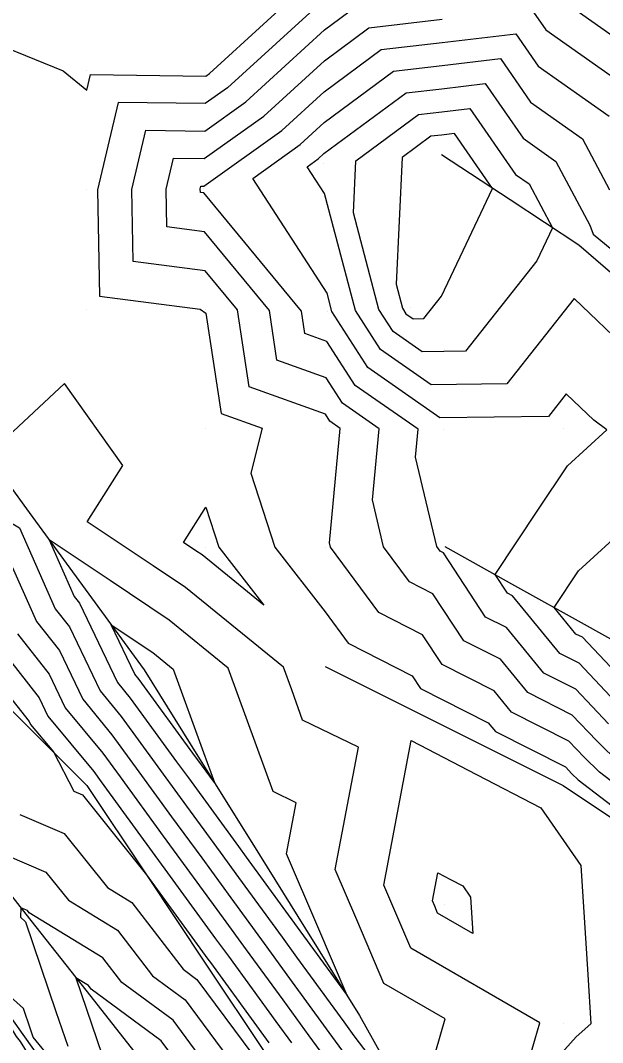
# Model space of a CAD drawing. Extents: x 2188792 to 2191981, y 386090 to 389710.
# Drawn here: x 2190054.5 to 2190103.4, y 387238.5 to 387324.4 of the extents above; entities that cross this region are included whole.
import ezdxf

# ---------------------------------------------------------------- set-up
doc = ezdxf.new("R2010")
doc.units = 0
for name, color, linetype in [('DTM Contours Major', 7, 'Continuous'), ('DTM Contours Minor', 7, 'Continuous'), ('Exist DTM QL2 LIDAR Elevation Point', 7, 'Continuous'), ('PH Exist DTM Breakline', 7, 'Continuous')]:
    doc.layers.add(name, color=color, linetype=linetype)

msp = doc.modelspace()

# ---------------------------------------------------------------- linework, layer by layer
at = {"layer": 'DTM Contours Major'}
for points in [[(2190080.092, 387326.188), (2190071.93, 387318.714), (2190070.062, 387317.382), (2190062.74, 387317.482), (2190061.02, 387310.142), (2190061.174, 387301.223), (2190069.62, 387300.133), (2190070.114, 387299.787), (2190071.389, 387291.352), (2190074.825, 387290.132), (2190073.888, 387286.358), (2190075.901, 387280.131), (2190080.115, 387274.7), (2190082.061, 387272.073), (2190087.43, 387269.344), (2190088.133, 387268.278), (2190093.82, 387265.399), (2190094.431, 387264.654), (2190100.318, 387261.682), (2190100.849, 387261.121), (2190101.379, 387260.597), (2190107.916, 387255.606)], [(2190105.589, 387296.662), (2190101.042, 387301.017), (2190095.394, 387293.857), (2190089.016, 387293.78), (2190084.785, 387296.731), (2190082.665, 387300.015), (2190080.077, 387309.832), (2190078.616, 387312.088), (2190079.548, 387312.752), (2190080.017, 387313.182), (2190086.919, 387318.278), (2190089.929, 387318.633), (2190093.569, 387319.063), (2190096.745, 387314.469), (2190099.493, 387312.53), (2190102.349, 387307.169), (2190102.623, 387306.41), (2190108.838, 387301.295)], [(2190076.621, 387270.063), (2190068.41, 387276.759), (2190065.674, 387278.585), (2190060.152, 387282.271), (2190063.142, 387287.002), (2190058.224, 387293.882), (2190051.763, 387287.869), (2190051.886, 387283.253), (2190053.561, 387282.288), (2190054.452, 387281.775), (2190057.464, 387274.952), (2190058.646, 387273.459), (2190061.223, 387268.064), (2190062.982, 387265.931), (2190066.069, 387261.698), (2190067.938, 387259.134), (2190071.303, 387254.521), (2190072.852, 387252.395), (2190076.508, 387247.384), (2190077.721, 387245.72), (2190081.681, 387240.291), (2190082.541, 387239.112), (2190087.136, 387233.091)], [(2190105.983, 387268.081), (2190101.726, 387272.575), (2190101.185, 387272.848), (2190099.353, 387275.08), (2190101.398, 387278.149), (2190113.901, 387289.561)], [(2190088.226, 387233.665), (2190090.211, 387240.533), (2190085.053, 387243.507), (2190082.779, 387248.837), (2190080.972, 387253.074), (2190082.919, 387263.343), (2190078.236, 387265.613), (2190077.315, 387268.152), (2190076.621, 387270.063)], [(2190054.479, 387257.694), (2190058.201, 387256.103), (2190061.846, 387251.565), (2190063.901, 387250.316), (2190068.192, 387244.709), (2190069.362, 387243.845), (2190074.059, 387237.512)]]:
    msp.add_lwpolyline(points, dxfattribs=at)
at = {"layer": 'DTM Contours Minor'}
for points in [[(2190080.656, 387329.194), (2190086.423, 387329.874), (2190086.543, 387336.563), (2190080.15, 387340.137), (2190080.115, 387340.206), (2190073.694, 387343.717), (2190070.407, 387340.701), (2190069.923, 387340.122), (2190058.814, 387331.664), (2190050.467, 387331.292), (2190041.452, 387338.796), (2190045.264, 387330.136), (2190050.112, 387323.382), (2190058.115, 387320.135), (2190060.113, 387318.508), (2190060.422, 387319.824), (2190070.106, 387319.692), (2190070.407, 387319.906), (2190080.107, 387328.789), (2190080.656, 387329.194)], [(2190099.291, 387326.597), (2190108.477, 387320.116), (2190109.017, 387319.102), (2190111.253, 387312.922), (2190113.252, 387311.276), (2190115.546, 387306.156), (2190118.131, 387304.008), (2190122.273, 387299.854), (2190124.28, 387297.973), (2190128.277, 387293.969), (2190130.368, 387292.011), (2190134.224, 387288.152), (2190136.398, 387286.12), (2190139.586, 387283.754), (2190143.16, 387281.182), (2190146.344, 387278.818), (2190149.921, 387276.245), (2190153.047, 387274.059), (2190156.237, 387271.691), (2190159.342, 387269.52), (2190162.569, 387267.123), (2190165.653, 387264.965), (2190171.038, 387261.896), (2190173.97, 387259.324)], [(2190108.766, 387256.966), (2190103.151, 387261.252), (2190101.875, 387262.513), (2190100.599, 387263.86), (2190095.782, 387266.293), (2190094.33, 387268.063), (2190089.956, 387270.277), (2190088.303, 387272.783), (2190084.638, 387274.647), (2190080.573, 387280.134), (2190080.486, 387280.501), (2190081.389, 387290.117), (2190080.529, 387290.717), (2190080.141, 387291.319), (2190073.732, 387293.594), (2190072.753, 387300.073), (2190070.055, 387303.344), (2190063.997, 387304.125), (2190063.893, 387310.168), (2190065.058, 387315.14), (2190070.019, 387315.072), (2190073.454, 387317.522), (2190080.077, 387323.587), (2190082.744, 387325.555)], [(2190097.424, 387325.344), (2190098.654, 387323.565), (2190106.231, 387318.22)], [(2190104.923, 387261.908), (2190102.902, 387263.905), (2190100.881, 387266.039), (2190097.133, 387267.932), (2190094.839, 387270.726), (2190091.779, 387272.276), (2190089.177, 387276.222), (2190087.214, 387277.22), (2190085.038, 387280.158), (2190084.103, 387284.104), (2190084.665, 387290.078), (2190081.593, 387292.221), (2190080.206, 387294.369), (2190076.075, 387295.836), (2190075.443, 387300.013), (2190069.994, 387306.618), (2190066.821, 387307.028), (2190066.766, 387310.193), (2190067.377, 387312.798), (2190069.975, 387312.763), (2190074.977, 387316.329), (2190080.062, 387320.986), (2190083.788, 387323.736), (2190089.96, 387324.464)], [(2190103.929, 387265.297), (2190101.163, 387268.217), (2190098.483, 387269.571), (2190095.349, 387273.39), (2190093.602, 387274.274), (2190090.051, 387279.661), (2190089.791, 387279.793), (2190089.503, 387280.182), (2190087.721, 387287.707), (2190087.94, 387290.04), (2190082.657, 387293.724), (2190080.271, 387297.42), (2190078.417, 387298.078), (2190078.134, 387299.952), (2190069.934, 387309.893), (2190069.644, 387309.93), (2190069.639, 387310.219), (2190069.695, 387310.456), (2190069.932, 387310.453), (2190076.501, 387315.137), (2190080.047, 387318.385), (2190084.831, 387321.917), (2190089.95, 387322.521), (2190096.139, 387323.251), (2190098.018, 387320.533), (2190103.985, 387316.323)], [(2190104.956, 387266.689), (2190101.445, 387270.396), (2190099.834, 387271.209), (2190095.859, 387276.054), (2190095.426, 387276.273), (2190094.39, 387277.844), (2190097.992, 387283.248), (2190100.47, 387286.966), (2190103.777, 387289.985), (2190102.694, 387290.794), (2190101.578, 387291.863), (2190100.375, 387293.015), (2190098.881, 387291.121), (2190089.767, 387291.011), (2190083.721, 387295.228), (2190080.692, 387299.92), (2190080.285, 387301.461), (2190074.043, 387311.105), (2190078.024, 387313.945), (2190080.032, 387315.784), (2190085.875, 387320.098), (2190089.94, 387320.577), (2190094.854, 387321.157), (2190097.381, 387317.501), (2190101.739, 387314.426), (2190104.016, 387310.152)], [(2190082.706, 387312.578), (2190087.963, 387316.459), (2190089.919, 387316.69), (2190092.284, 387316.969), (2190096.108, 387311.437), (2190097.247, 387310.633), (2190099.208, 387306.952), (2190097.899, 387304.19), (2190091.906, 387296.594), (2190088.265, 387296.55), (2190085.849, 387298.235), (2190084.639, 387300.109), (2190082.5, 387308.22), (2190082.706, 387312.578)], [(2190094.191, 387310.257), (2190090.999, 387314.875), (2190089.909, 387314.746), (2190089.007, 387314.64), (2190086.583, 387312.851), (2190086.081, 387302.22), (2190086.612, 387300.204), (2190086.913, 387299.738), (2190087.513, 387299.32), (2190088.418, 387299.331), (2190089.908, 387301.219), (2190091.72, 387305.042), (2190094.191, 387310.257)], [(2190069.793, 387279.495), (2190069.277, 387279.84), (2190068.235, 387280.535), (2190070.114, 387283.509), (2190071.206, 387280.131), (2190074.984, 387275.262), (2190069.793, 387279.495)], [(2190071.994, 387269.973), (2190067.028, 387274.023), (2190062.072, 387277.331), (2190056.961, 387280.742), (2190059.055, 387275.996), (2190059.49, 387275.447), (2190062.681, 387268.765), (2190063.745, 387267.475), (2190067.654, 387262.115), (2190068.643, 387260.758), (2190072.849, 387254.993), (2190073.496, 387254.105), (2190078.012, 387247.915), (2190078.301, 387247.519), (2190081.962, 387242.5), (2190079.504, 387248.26), (2190076.89, 387254.388), (2190077.704, 387258.681), (2190075.747, 387259.63), (2190073.606, 387265.531), (2190071.994, 387269.973)], [(2190053.513, 387279.254), (2190055.872, 387273.908), (2190057.803, 387271.47), (2190059.764, 387267.364), (2190062.218, 387264.387), (2190064.484, 387261.28), (2190067.233, 387257.509), (2190069.758, 387254.048), (2190072.208, 387250.686), (2190075.004, 387246.853), (2190077.142, 387243.921), (2190080.222, 387239.699), (2190082.03, 387237.219)], [(2190062.158, 387273.614), (2190065.646, 387271.287), (2190067.366, 387269.884), (2190069.896, 387262.91), (2190070.819, 387260.367), (2190069.349, 387262.383), (2190069.239, 387262.533), (2190064.509, 387269.018), (2190064.14, 387269.465), (2190062.158, 387273.614)], [(2190054.281, 387272.864), (2190056.959, 387269.482), (2190058.305, 387266.663), (2190061.455, 387262.843), (2190062.899, 387260.863), (2190066.527, 387255.885), (2190068.212, 387253.576), (2190071.564, 387248.977), (2190073.5, 387246.323), (2190076.562, 387242.122), (2190078.762, 387239.107), (2190081.519, 387235.325)], [(2190052.69, 387271.821), (2190056.115, 387267.493), (2190056.846, 387265.963), (2190060.692, 387261.299), (2190061.314, 387260.446), (2190065.822, 387254.261), (2190066.666, 387253.103), (2190070.92, 387247.267), (2190071.996, 387245.792), (2190075.983, 387240.323), (2190077.302, 387238.515)], [(2190051.098, 387270.777), (2190055.272, 387265.505), (2190055.388, 387265.262), (2190057.3, 387262.943), (2190059.014, 387259.654), (2190059.74, 387259.344), (2190065.023, 387252.765), (2190065.117, 387252.636), (2190065.121, 387252.631), (2190070.276, 387245.558), (2190070.492, 387245.261), (2190075.404, 387238.524)], [(2190085.053, 387251.759), (2190087.359, 387263.916), (2190092.848, 387261.055), (2190098.235, 387258.248), (2190101.606, 387253.411), (2190102.178, 387244.25), (2190102.424, 387240.128), (2190101.217, 387239.028), (2190096.199, 387233.418), (2190097.769, 387238.852), (2190098.161, 387240.208), (2190087.313, 387246.462), (2190086.054, 387249.413), (2190085.053, 387251.759)], [(2190049.944, 387255.735), (2190056.663, 387252.863), (2190058.563, 387250.497), (2190062.683, 387247.993), (2190065.624, 387244.15), (2190068.357, 387242.131), (2190071.953, 387237.281)], [(2190089.135, 387250.445), (2190089.581, 387252.802), (2190090.646, 387252.247), (2190091.69, 387251.703), (2190092.344, 387250.765), (2190092.535, 387247.71), (2190089.573, 387249.418), (2190089.329, 387249.99), (2190089.135, 387250.445)], [(2190055.124, 387249.622), (2190054.573, 387249.858), (2190054.544, 387249.065), (2190054.97, 387248.683), (2190057.513, 387241.165), (2190058.504, 387238.236)], [(2190069.847, 387237.051), (2190067.351, 387240.417), (2190063.056, 387243.59), (2190061.465, 387245.669), (2190055.28, 387249.428), (2190055.124, 387249.622)], [(2190060.566, 387232.945), (2190055.609, 387238.988), (2190055.379, 387239.667), (2190054.789, 387241.411), (2190050.38, 387245.362), (2190054.178, 387239.054), (2190054.517, 387238.64), (2190058.672, 387231.888)], [(2190060.247, 387243.346), (2190059.201, 387243.981), (2190059.647, 387242.663), (2190061.4, 387237.483), (2190063.323, 387235.138), (2190065.195, 387231.122), (2190067.691, 387227.981), (2190072.659, 387223.226), (2190073.979, 387221.603), (2190075.104, 387220.22), (2190078.841, 387217.309), (2190077.063, 387222.763), (2190076.373, 387224.299), (2190074.315, 387230.127), (2190072.126, 387233.145), (2190067.742, 387236.821), (2190066.346, 387238.702), (2190060.488, 387243.031), (2190060.247, 387243.346)]]:
    msp.add_lwpolyline(points, dxfattribs=at)
at = {"layer": 'Exist DTM QL2 LIDAR Elevation Point'}
for p, q in [((2190060.113, 387320.135), (2190060.113, 387320.135)), ((2190070.114, 387320.135), (2190070.114, 387320.135)), ((2190080.013, 387312.388), (2190080.013, 387312.388)), ((2190069.928, 387310.221), (2190069.928, 387310.221)), ((2190060.113, 387310.134), (2190060.113, 387310.134)), ((2190060.113, 387300.133), (2190060.113, 387300.133)), ((2190070.114, 387300.133), (2190070.114, 387300.133)), ((2190087.265, 387300.236), (2190087.265, 387300.236)), ((2190080.324, 387299.902), (2190080.324, 387299.902)), ((2190070.114, 387290.132), (2190070.114, 387290.132)), ((2190080.115, 387290.132), (2190080.115, 387290.132)), ((2190090.037, 387290.015), (2190090.037, 387290.015)), ((2190100.136, 387290.137), (2190100.136, 387290.137)), ((2190070.114, 387280.131), (2190070.114, 387280.131)), ((2190080.115, 387280.131), (2190080.115, 387280.131)), ((2190090.116, 387250.128), (2190090.116, 387250.128)), ((2190100.117, 387240.128), (2190100.117, 387240.128))]:
    msp.add_line(p, q, dxfattribs=at)
at = {"layer": 'PH Exist DTM Breakline'}
for points in [[(2189998.25, 387339.065), (2190001.619, 387335.047), (2190004.852, 387330.624), (2190009.938, 387323.794), (2190015.024, 387316.964), (2190020.11, 387310.134), (2190025.589, 387303.165), (2190031.068, 387296.196), (2190036.548, 387289.227), (2190041.069, 387282.861), (2190045.591, 387276.496), (2190050.112, 387270.13), (2190055.113, 387265.13), (2190060.113, 387260.129), (2190065.114, 387252.629), (2190070.114, 387245.128), (2190075.115, 387237.627), (2190080.115, 387230.127), (2190083.449, 387223.459), (2190086.782, 387216.792), (2190090.116, 387210.125)], [(2190024.742, 387326.404), (2190030.11, 387320.135), (2190035.111, 387312.634), (2190040.111, 387305.134), (2190045.112, 387297.633), (2190050.112, 387290.132), (2190055.046, 387283.367), (2190059.98, 387276.602), (2190064.913, 387269.837), (2190069.436, 387262.585), (2190073.959, 387255.332), (2190078.482, 387248.08), (2190083.005, 387240.828), (2190087.283, 387233.152), (2190091.561, 387225.476), (2190095.839, 387217.801), (2190100.117, 387210.125), (2190105.117, 387201.791), (2190110.118, 387193.456), (2190115.118, 387185.122)], [(2189996.63, 387324.707), (2190001.338, 387318.318), (2190006.046, 387311.929), (2190010.753, 387305.54), (2190015.687, 387299.032), (2190020.62, 387292.524), (2190025.554, 387286.016), (2190030.487, 387279.509), (2190035.351, 387273.565), (2190040.215, 387267.622), (2190045.079, 387261.678), (2190049.944, 387255.735), (2190054.986, 387249.333), (2190060.029, 387242.931), (2190065.072, 387236.529), (2190070.114, 387230.127), (2190075.261, 387222.567), (2190080.408, 387215.007), (2190085.555, 387207.447), (2190090.668, 387200.665), (2190095.781, 387193.883), (2190100.894, 387187.101)], [(2190183.121, 387238.985), (2190175.79, 387244.976), (2190168.46, 387250.968), (2190160.036, 387258.474), (2190152.656, 387263.872), (2190145.276, 387269.27), (2190137.897, 387274.668), (2190130.517, 387280.066), (2190125.298, 387284.685), (2190120.078, 387289.303), (2190114.859, 387293.922), (2190108.137, 387299.71), (2190101.415, 387305.498), (2190095.658, 387309.291), (2190089.9, 387313.084)], [(2189994.83, 387308.598), (2190001.263, 387301.729), (2190007.696, 387294.861), (2190014.129, 387287.992), (2190020.562, 387281.123), (2190026.995, 387274.254), (2190032.694, 387267.238), (2190038.393, 387260.223), (2190044.093, 387253.207), (2190049.792, 387246.192), (2190054.735, 387239.215), (2190059.678, 387232.239), (2190064.621, 387225.262), (2190069.563, 387218.286), (2190074.506, 387211.309), (2190079.449, 387204.333), (2190085.112, 387197.238), (2190090.775, 387190.143)], [(2190090.184, 387280.186), (2190096.027, 387276.933), (2190101.869, 387273.679), (2190107.712, 387270.426), (2190113.941, 387265.245), (2190120.17, 387260.065), (2190126.586, 387255.033), (2190133.002, 387250.001), (2190139.417, 387244.968), (2190145.833, 387239.936), (2190151.556, 387234.297), (2190157.279, 387228.658), (2190163.001, 387223.019), (2190168.724, 387217.38), (2190174.447, 387211.741)], [(2190080.115, 387270.13), (2190086.782, 387266.797), (2190093.45, 387263.463), (2190100.117, 387260.129), (2190107.618, 387255.129), (2190115.118, 387250.128), (2190122.619, 387245.128), (2190130.12, 387240.128), (2190136.141, 387234.136), (2190142.162, 387228.145), (2190148.183, 387222.154), (2190154.204, 387216.162), (2190160.224, 387210.171), (2190165.174, 387205.147), (2190170.124, 387200.124)]]:
    msp.add_lwpolyline(points, dxfattribs=at)

doc.saveas('drawing.dxf')
